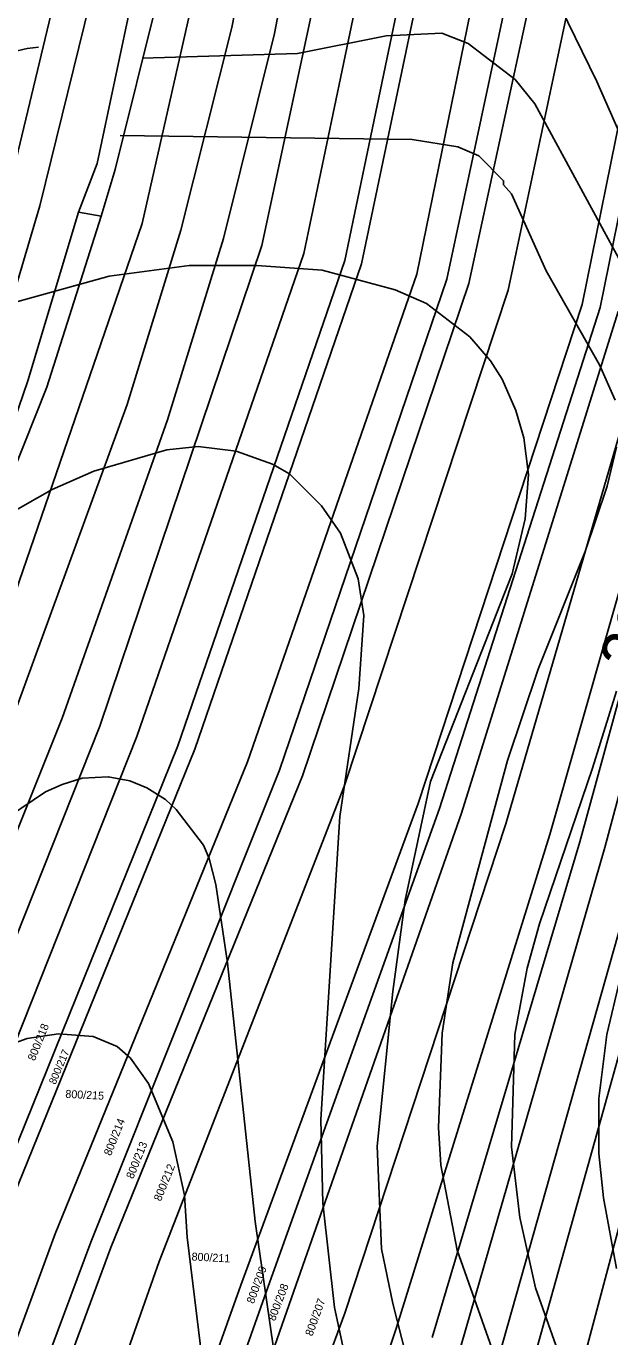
# Model space of a CAD drawing. Extents: x -555860 to -552701, y -1187050 to -1182291.
# Drawn here: x -554294.8 to -554170.8, y -1186392.8 to -1186114.4 of the extents above; entities that cross this region are included whole.
import ezdxf

# ---------------------------------------------------------------- set-up
doc = ezdxf.new("R2010")
doc.units = 0
for name, color, linetype in [('LEG_2b', 7, 'Continuous'), ('Level 40', 7, 'Continuous'), ('Level 41', 7, 'Continuous'), ('Level 42', 7, 'Continuous'), ('navrh_BV', 7, 'Continuous'), ('Poz předměty', 7, 'Continuous')]:
    doc.layers.add(name, color=color, linetype=linetype)

msp = doc.modelspace()

# ---------------------------------------------------------------- linework, layer by layer
at = {"layer": 'Level 40'}
for points in [[(-554270.17, -1186121.22), (-554237.17, -1186120.24), (-554218.31, -1186116.5), (-554206.48, -1186115.89), (-554200.87, -1186118.09), (-554190.86, -1186125.79), (-554186.7, -1186130.92), (-554165.34, -1186170.3), (-554148.01, -1186198.58), (-554146.35, -1186203.3), (-554146.21, -1186208.01), (-554147.87, -1186212.73), (-554155.39, -1186225.02)], [(-554292.17, -1186118.9), (-554294.59, -1186119.18), (-554300.4, -1186120.52), (-554310.38, -1186124.26), (-554320.36, -1186129.95), (-554332.98, -1186140.07), (-554385.53, -1186186.66), (-554408.96, -1186212.45), (-554417.01, -1186223.96), (-554420.47, -1186230.75), (-554424.49, -1186240.73), (-554431.15, -1186260.7), (-554437.94, -1186276.23), (-554444.32, -1186286.77), (-554460.54, -1186308.95), (-554489.52, -1186338.35), (-554500.61, -1186348.05), (-554525.99, -1186374.12), (-554533.34, -1186384.1)], [(-554169.34, -1186255.65), (-554174.49, -1186272.07), (-554185.72, -1186305.07), (-554188.36, -1186314.5), (-554190.99, -1186328.64), (-554191.69, -1186352.49), (-554189.89, -1186367.47), (-554186.56, -1186382.44), (-554172.42, -1186422.32), (-554171.12, -1186431.09), (-554167.98, -1186447.05), (-554166.18, -1186460.36), (-554164.37, -1186469.24), (-554158.96, -1186486.99), (-554155.36, -1186495.86), (-554150.78, -1186504.74), (-554132.34, -1186533.72), (-554129.43, -1186539.68), (-554125.55, -1186552.99), (-554123.74, -1186561.86), (-554123.74, -1186575.17), (-554127.21, -1186601.8), (-554132.2, -1186632.86)]]:
    msp.add_lwpolyline(points, dxfattribs=at)
at = {"layer": 'Level 41'}
for points in [[(-554265.51, -1186101.27), (-554242.99, -1186101.24), (-554231.9, -1186099.86), (-554220.81, -1186097.64), (-554214.15, -1186095.7), (-554203.06, -1186094.03), (-554199.18, -1186094.03), (-554191.96, -1186096.39), (-554187.11, -1186100.69), (-554181.29, -1186110.4), (-554173.52, -1186126.2), (-554163.26, -1186149.5)], [(-554274.83, -1186137.63), (-554212.76, -1186138.54), (-554203.06, -1186140.07), (-554198.62, -1186142.01), (-554193.35, -1186147.28), (-554193.35, -1186148.11), (-554191.69, -1186150.05), (-554184.34, -1186166.41), (-554172.97, -1186186.38), (-554169.64, -1186193.87)], [(-554301.78, -1186174.32), (-554277.19, -1186167.56), (-554260.18, -1186165.3), (-554245.76, -1186165.3), (-554231.9, -1186166.27), (-554216.37, -1186170.43), (-554209.71, -1186173.34), (-554200.56, -1186180.42), (-554196.12, -1186185.55), (-554193.63, -1186189.43), (-554190.72, -1186196.09), (-554189.05, -1186201.91), (-554188.08, -1186209.67), (-554188.78, -1186219.1), (-554191.55, -1186230.75), (-554208.88, -1186274.84)], [(-554305.94, -1186222.29), (-554289.3, -1186212.86), (-554280.43, -1186208.98), (-554264.9, -1186204.41), (-554258.24, -1186203.71), (-554250.2, -1186204.68), (-554242.44, -1186207.46), (-554238.83, -1186209.53), (-554232.04, -1186216.33), (-554228.02, -1186222.15), (-554224.27, -1186231.86), (-554223.02, -1186239.62), (-554224.13, -1186255.15), (-554228.15, -1186282.33), (-554232.18, -1186346.67), (-554231.76, -1186364.42), (-554229.26, -1186386.6), (-554223.58, -1186413.22)], [(-554169.36, -1186203.85), (-554171.31, -1186212.17), (-554176.02, -1186226.04), (-554186, -1186250.99), (-554192.52, -1186270.41), (-554204.17, -1186313.39), (-554206.39, -1186328.36), (-554207.22, -1186348.33), (-554206.66, -1186356.37), (-554203.2, -1186374.4), (-554186.42, -1186421.82), (-554181.57, -1186439.29), (-554172.83, -1186476.73), (-554167.98, -1186501.69)], [(-554242.16, -1186395.75), (-554246.18, -1186368.3), (-554252, -1186313.39), (-554254.5, -1186296.75), (-554255.89, -1186291.2), (-554257.13, -1186288.43), (-554262.96, -1186280.8), (-554265.18, -1186278.73), (-554269.2, -1186276.23), (-554272.79, -1186274.75), (-554277.38, -1186273.87), (-554282.92, -1186274.15), (-554287.15, -1186275.49), (-554290.69, -1186277.06), (-554301.5, -1186284.27), (-554310.24, -1186292.04), (-554319.81, -1186304.52), (-554325.63, -1186314.5), (-554332.56, -1186329.47), (-554346.84, -1186367.47), (-554356.97, -1186389.65), (-554359.74, -1186397.97)], [(-554208.88, -1186274.84), (-554214.29, -1186300.08), (-554216.92, -1186319.49), (-554220.25, -1186352.35), (-554219.28, -1186374.12), (-554216.92, -1186385.77), (-554213.04, -1186400.74), (-554198.34, -1186432.36), (-554195.85, -1186440.68), (-554192.52, -1186462.03), (-554187.94, -1186504.74), (-554184.89, -1186516.38), (-554182.26, -1186522.21), (-554177.13, -1186530.25), (-554162.85, -1186547.03), (-554153.14, -1186561.03), (-554149.81, -1186567.13), (-554147.8, -1186572.53), (-554146.76, -1186576.84), (-554148.01, -1186590.43), (-554152.86, -1186613.72), (-554157.99, -1186633.13)], [(-554168.67, -1186317), (-554171.44, -1186328.64), (-554173.11, -1186342.23), (-554173.11, -1186353.88), (-554172.14, -1186363.3), (-554169.36, -1186378.28)]]:
    msp.add_lwpolyline(points, dxfattribs=at)
at = {"layer": 'Level 42'}
msp.add_lwpolyline([(-554254.22, -1186423.76), (-554260.6, -1186371.63), (-554261.15, -1186362.75), (-554263.65, -1186351.38), (-554268.78, -1186339.04), (-554272.66, -1186333.63), (-554275.44, -1186331.14), (-554280.55, -1186329), (-554287.92, -1186328.5), (-554294.57, -1186329.47), (-554300.95, -1186331.69), (-554308.85, -1186337.79), (-554312.32, -1186342.65), (-554317.73, -1186352.35), (-554322.03, -1186362.2), (-554326.88, -1186375.51), (-554329.65, -1186386.6), (-554331.87, -1186398.8)], dxfattribs=at)
at = {"layer": 'navrh_BV'}
for p, q in [((-554247.31, -1186055.45), (-554270.18, -1186156.33)), ((-554239.95, -1186056.93), (-554251.09, -1186114.7)), ((-554223.02, -1186059.82), (-554244.72, -1186161.02)), ((-554242.05, -1186116.01), (-554230.87, -1186058.46)), ((-554235.8, -1186162.7), (-554214.65, -1186061.34)), ((-554206.02, -1186062.96), (-554227.06, -1186164.19)), ((-554223.52, -1186164.93), (-554202.37, -1186063.7)), ((-554211.82, -1186167.09), (-554191.07, -1186065.85)), ((-554183.84, -1186067.04), (-554205.43, -1186168.2)), ((-554200.77, -1186169.09), (-554178.83, -1186068.03)), ((-554170.93, -1186069.51), (-554192.38, -1186170.5)), ((-554156.19, -1186072.49), (-554176.69, -1186173.55)), ((-554172.84, -1186174.17), (-554152.38, -1186073.22)), ((-554261.77, -1186087.91), (-554275.9, -1186144.9)), ((-554279.71, -1186143.62), (-554270.02, -1186097.65)), ((-554298.96, -1186151.33), (-554288.72, -1186108.44)), ((-554281.22, -1186109.23), (-554291.88, -1186152.57)), ((-554251.09, -1186114.7), (-554261.93, -1186157.8)), ((-554252.9, -1186159.55), (-554242.05, -1186116.01)), ((-554283.71, -1186153.97), (-554279.71, -1186143.62)), ((-554275.9, -1186144.9), (-554278.86, -1186154.79)), ((-554291.88, -1186152.57), (-554305.48, -1186198.33)), ((-554294.46, -1186189.77), (-554283.71, -1186153.97)), ((-554270.18, -1186156.33), (-554304.82, -1186257.1)), ((-554278.86, -1186154.79), (-554290.39, -1186191.14)), ((-554273.35, -1186194.82), (-554261.93, -1186157.8)), ((-554264.76, -1186198.05), (-554252.9, -1186159.55)), ((-554244.72, -1186161.02), (-554279.18, -1186263.15)), ((-554271.31, -1186265.3), (-554235.8, -1186162.7)), ((-554227.06, -1186164.19), (-554262.55, -1186267.3)), ((-554258.98, -1186268.03), (-554223.52, -1186164.93)), ((-554247.79, -1186270.67), (-554211.82, -1186167.09)), ((-554205.43, -1186168.2), (-554240.95, -1186272.45)), ((-554236.1, -1186273.64), (-554200.77, -1186169.09)), ((-554192.38, -1186170.5), (-554227.19, -1186275.74)), ((-554176.69, -1186173.55), (-554211.49, -1186279.51)), ((-554206.98, -1186280.59), (-554172.84, -1186174.17)), ((-554168.99, -1186175.01), (-554202.28, -1186281.61)), ((-554192.85, -1186283.85), (-554161.54, -1186176.3)), ((-554152.69, -1186177.9), (-554183.53, -1186286.11)), ((-554177.18, -1186287.71), (-554147.36, -1186178.75)), ((-554142.76, -1186179.64), (-554171.82, -1186288.87)), ((-554302.92, -1186214.35), (-554294.46, -1186189.77)), ((-554290.39, -1186191.14), (-554300.08, -1186215.31)), ((-554296.76, -1186259), (-554273.35, -1186194.82)), ((-554287.17, -1186261.39), (-554264.76, -1186198.05)), ((-554326.69, -1186360.12), (-554287.17, -1186261.39)), ((-554279.18, -1186263.15), (-554318.7, -1186362.53)), ((-554310.87, -1186364.82), (-554271.31, -1186265.3)), ((-554262.55, -1186267.3), (-554302.84, -1186366.9)), ((-554299.47, -1186367.83), (-554258.98, -1186268.03)), ((-554288.65, -1186370.92), (-554247.79, -1186270.67)), ((-554240.95, -1186272.45), (-554281.05, -1186372.73)), ((-554276.85, -1186373.84), (-554236.1, -1186273.64)), ((-554227.19, -1186275.74), (-554266.53, -1186376.85)), ((-554211.49, -1186279.51), (-554249.19, -1186381.84)), ((-554243.76, -1186383.1), (-554206.98, -1186280.59)), ((-554202.28, -1186281.61), (-554238.43, -1186384.52)), ((-554227.11, -1186387.79), (-554192.85, -1186283.85)), ((-554183.53, -1186286.11), (-554216.14, -1186390.84)), ((-554208.56, -1186393), (-554177.18, -1186287.71)), ((-554171.82, -1186288.87), (-554202.34, -1186394.63)), ((-554194.32, -1186396.76), (-554164.33, -1186290.67)), ((-554157.49, -1186292.18), (-554187.3, -1186398.87)), ((-554177.36, -1186401.44), (-554148.82, -1186294.13)), ((-554325.81, -1186472.34), (-554288.65, -1186370.92)), ((-554281.05, -1186372.73), (-554318.95, -1186473.8)), ((-554314.09, -1186475.08), (-554276.85, -1186373.84)), ((-554266.53, -1186376.85), (-554302.29, -1186478.05)), ((-554249.19, -1186381.84), (-554284.97, -1186482.25)), ((-554279.35, -1186483.76), (-554243.76, -1186383.1)), ((-554238.43, -1186384.52), (-554273.67, -1186485.16)), ((-554263.74, -1186487.77), (-554227.11, -1186387.79)), ((-554216.14, -1186390.84), (-554249.52, -1186491.17))]:
    msp.add_line(p, q, dxfattribs=at)
at = {"layer": 'Poz předměty'}
msp.add_lwpolyline([(-554283.71, -1186153.97), (-554278.86, -1186154.79)], dxfattribs=at)

# ---------------------------------------------------------------- texts
at = {"layer": 'LEG_2b'}
for s, height, rotation, p in [('800/218', 1.7, 68, (-554292.99, -1186334.34)), ('800/217', 1.6, 67, (-554288.59, -1186339.35)), ('800/215', 1.7, 357, (-554286.51, -1186342.05)), ('800/214', 1.7, 68, (-554276.82, -1186354.5)), ('800/213', 1.7, 68, (-554272.08, -1186359.41)), ('800/212', 1.7, 68, (-554266.2, -1186364.16)), ('800/211', 1.7, 357, (-554259.69, -1186376.61)), ('800/209', 1.7, 70, (-554246.44, -1186385.92)), ('800/208', 1.7, 69, (-554241.95, -1186389.6)), ('800/207', 1.7, 70, (-554234, -1186392.8))]:
    msp.add_text(s, height=height, rotation=rotation, dxfattribs=at).set_placement(p)
at = {"layer": 'Level 40'}
msp.add_text('290', height=10, rotation=64.0744, dxfattribs=at).set_placement((-554164.57, -1186253.06))

doc.saveas('drawing.dxf')
